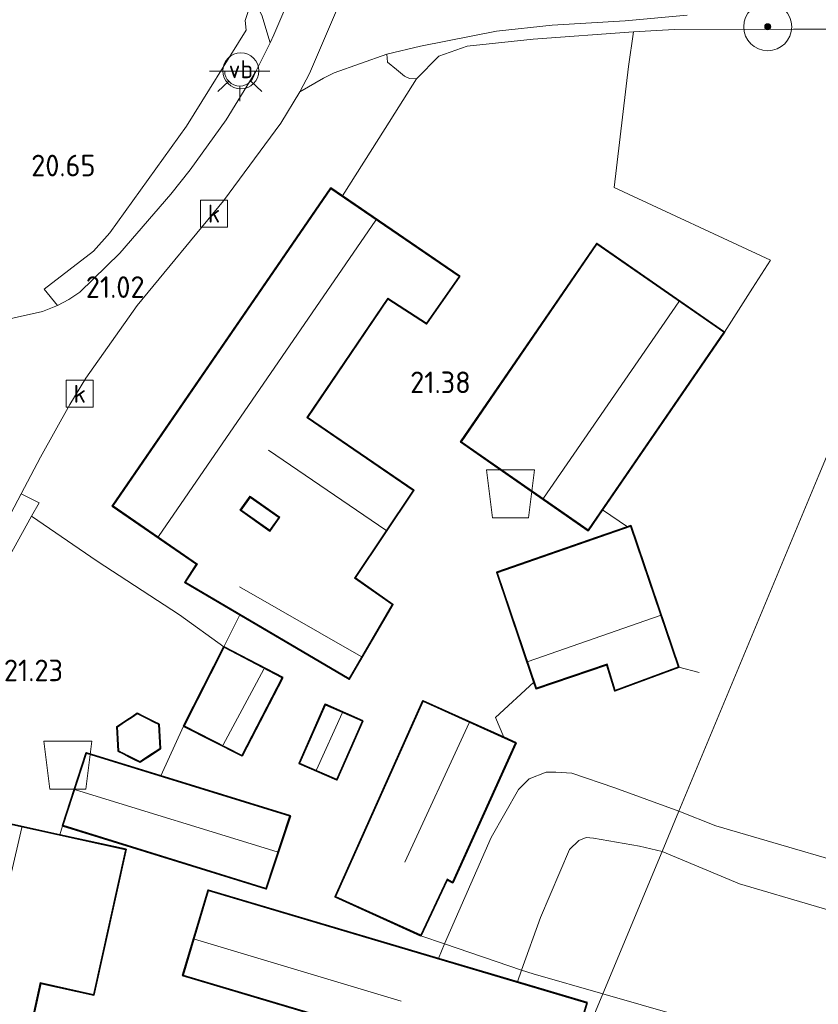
# Model space of a CAD drawing. Extents: x 196936 to 200438, y 361224 to 364196.
# Tile 258 of 276: x 199312 to 199379, y 363245 to 363327. Entities that reach past the tile are written whole.
import ezdxf
from ezdxf.enums import TextEntityAlignment as Align

# ---------------------------------------------------------------- set-up
doc = ezdxf.new("R2010")
doc.units = 0
for name, color, linetype, lineweight in [('B-ME-GR-BOOM-S', 90, 'Continuous', 25), ('B-ME-GR-BOUWLAND_AKKERBOUW-GV', 80, 'Continuous', 13), ('B-ME-GR-GRAS-GV', 60, 'Continuous', 13), ('B-ME-GR-HAAG-G', 90, 'GR-HAAG1', 13), ('B-ME-GW-TALUD_KRUIN-G', 90, 'Continuous', 18), ('B-ME-GW-TALUD_TEEN-G', 90, 'Continuous', 18), ('B-ME-IE-MEUBILAIR_WEGMEUBILAIR-S', 7, 'Continuous', 25), ('B-ME-IE-TERREINAFSCHEIDING_DOORGANG-G', 210, 'Continuous', 18), ('B-ME-IE-TERREINAFSCHEIDING_KUNSTMATIG_HEKWERK-G', 20, 'IE-TERREINAFSCHEIDING-KUNSTMATIG', 18), ('B-ME-KG-KADASTRAAL_DAKRAND-G', 170, 'Continuous', 18), ('B-ME-KG-KADASTRAAL_NOK-G', 10, 'Continuous', 18), ('B-ME-OG-BEBOUWING_BOERDERIJ-GV', 7, 'Continuous', 35), ('B-ME-OG-BEBOUWING_KAS-GV', 7, 'Continuous', 35), ('B-ME-OG-BEBOUWING_SCHUUR-GV', 7, 'Continuous', 35), ('B-ME-OG-BEBOUWING_STAL-GV', 7, 'Continuous', 35), ('B-ME-OG-HOOGTEPUNT-S', 7, 'Continuous', 25), ('B-ME-OG-TERREIN_ERF-GV', 7, 'Continuous', 18), ('B-ME-OG-TERREIN_GROEN_TUIN-GV', 7, 'Continuous', 18), ('B-ME-RI-GWA_KOLK-S', 30, 'Continuous', 25), ('B-ME-VH-ONVERHARD-GV', 252, 'Continuous', 18), ('B-ME-VH-VERHARDING_ASFALT-GV', 252, 'Continuous', 18), ('B-ME-VH-VERHARDING_HALFVERHARDING-GV', 252, 'Continuous', 18), ('B-ME-VH-VERHARDING_STRAATBAKSTEEN-GV', 252, 'Continuous', 18), ('B-ME-VW-VERKEERSTEKEN_DRAAGCONSTRUCTIE-S', 7, 'Continuous', 25)]:
    doc.layers.add(name, color=color, linetype=linetype, lineweight=lineweight)
doc.layers.add('B-ME-OG-BEBOUWING_SILO-S', color=7, linetype='Continuous')
doc.styles.add('NLCS-ISO', font='NLCS-ISO.ttf')
doc.styles.add('NLCS-ISO-ANNOTATIVE-T18', font='NLCS-ISO.ttf', dxfattribs={"height": 1.8})
doc.linetypes.add('GR-HAAG1', pattern='A,6,[176,NLCS.SHX,S=0.125,R=0,X=0,Y=0],-2', length=8)
doc.linetypes.add('IE-TERREINAFSCHEIDING-KUNSTMATIG', pattern='A,4,[82,NLCS.SHX,S=0.75,R=90,X=0,Y=0],4,-2', length=10)

# ---------------------------------------------------------------- blocks, each defined once
blk = doc.blocks.new('SAL-HOOGTELABEL-SO')
at = {"color": 0, "linetype": 'ByBlock', "lineweight": -2, "style": 'NLCS-ISO-ANNOTATIVE-T18'}
blk.add_attdef('HOOGTE', text='', height=1.8, dxfattribs=at).set_placement((2.788, 0), align=Align.RIGHT)
blk = doc.blocks.new('SGR-BOOM_01-SO')
at = {"linetype": 'ByBlock', "lineweight": 18}
h = blk.add_hatch(color=0, dxfattribs=at)
h.dxf.hatch_style = 1
edge = h.paths.add_edge_path()
edge.add_arc((0, 0), 0.25, 0, 360)
at = {"color": 0, "linetype": 'ByBlock', "lineweight": 18}
for radius in [2, 0.25]:
    blk.add_circle((0, 0), radius, dxfattribs=at)
blk = doc.blocks.new('SRI-KOLK-SO')
at = {"color": 0, "linetype": 'ByBlock', "lineweight": 18}
blk.add_lwpolyline([(-1.125, -1.125), (1.125, -1.125), (1.125, 1.125), (-1.125, 1.125)], close=True, dxfattribs=at)
at = {"color": 0, "linetype": 'ByBlock', "lineweight": 18, "style": 'NLCS-ISO'}
blk.add_text('k', height=1.5, dxfattribs=at).set_placement((0, 0), align=Align.MIDDLE_CENTER)
blk = doc.blocks.new('SKL-ET_OV_LICHTPUNT-SO')
at = {"color": 0, "linetype": 'ByBlock', "lineweight": 18}
for points in [[(-1.25, 0), (-2.5, 0)], [(1.25, 0), (2.5, 0)], [(-0.915, -0.851), (-1.831, -1.703)], [(0, -1.25), (0, -2.5)], [(0.915, -0.851), (1.831, -1.703)]]:
    blk.add_lwpolyline(points, dxfattribs=at)
blk.add_lwpolyline([(0, 0), (1.25, 0, -1), (-1.25, 0)], format="xyb", close=True, dxfattribs=at)
blk = doc.blocks.new('SIE-WEG_PAAL_VERKEERSBORD-SO')
at = {"color": 0, "linetype": 'ByBlock', "lineweight": 18}
blk.add_circle((0, 0), 1.5, dxfattribs=at)
at = {"color": 0, "linetype": 'ByBlock', "lineweight": 18, "style": 'NLCS-ISO'}
blk.add_text('vb', height=1.5, dxfattribs=at).set_placement((0, 0.132), align=Align.MIDDLE_CENTER)
blk = doc.blocks.new('SOG-OPSLAG-SO')
at = {"color": 0, "linetype": 'ByBlock', "lineweight": 18}
blk.add_lwpolyline([(-1.5, -2), (1.5, -2), (2, 2), (-2, 2)], close=True, dxfattribs=at)

msp = doc.modelspace()

# ---------------------------------------------------------------- linework, layer by layer
at = {"layer": 'B-ME-GR-BOUWLAND_AKKERBOUW-GV'}
msp.add_polyline3d([(199358.783, 363241.597, 22.768), (199355.456, 363230.399, 22.762), (199354.426, 363230.705, 22.75), (199347.245, 363208.193, 22.281), (199345.487, 363209.699, 22.305), (199342.587, 363212.364, 22.355), (199337.615, 363216.692, 22.382), (199332.81, 363219.761, 22.278), (199329.835, 363221.539, 22.147), (199330.545, 363222.079, 22.337), (199332.627, 363224.206, 22.503), (199336.424, 363228.624, 22.669), (199339.292, 363232.309, 22.772), (199339.93, 363233.611, 22.678), (199340.025, 363233.984, 22.705), (199346.323, 363233.635, 22.654), (199355.119, 363231.021, 22.762), (199359.452, 363245.603, 22.771), (199353.659, 363247.325, 22.595), (199353.997, 363248.302, 22.69), (199354.974, 363248.009, 22.802), (199360.757, 363246.336, 22.828)], close=True, dxfattribs=at)
at = {"layer": 'B-ME-GR-GRAS-GV'}
for points in [[(199316.345, 363304.135, 20.953), (199315.402, 363303.648, 20.921), (199314.269, 363305.001, 20.797), (199318.386, 363308.17, 20.891), (199319.739, 363309.694, 20.767), (199326.115, 363318.563, 20.842), (199331.072, 363326.548, 20.991), (199330.989, 363327.351, 20.999), (199331.523, 363328.936, 20.985), (199332.048, 363328.442, 20.999), (199332.4, 363327.805, 21.025), (199333.069, 363325.506, 21.068), (199332.589, 363324.511, 21.138), (199331.879, 363323.107, 21.151), (199329.416, 363319.085, 21.115), (199326.428, 363314.921, 21.088), (199324.827, 363312.897, 21.03), (199320.584, 363307.988, 21.007), (199317.236, 363304.754, 20.975)], [(199399.836, 363284.661, 22.435), (199397.276, 363252.811, 22.485), (199385.718, 363255.769, 22.365), (199370.15, 363260.316, 22.327), (199367.087, 363261.537, 22.025), (199378.734, 363289.509, 21.863), (199385.52, 363305.806, 21.708), (199393.162, 363324.159, 21.709), (199404.425, 363321.422, 22.09), (199400.568, 363313.295, 22.142)], [(199313.217, 363286.093, 21.13), (199303.921, 363269.218, 21.269), (199302.426, 363269.768, 21.125), (199308.014, 363279.72, 21.063), (199312.363, 363287.973, 21.037), (199313.861, 363287.202, 21.099)], [(199367.087, 363261.537, 22.025), (199365.695, 363258.196, 22.517), (199363.805, 363258.616, 22.551), (199359.991, 363259.297, 22.609), (199359.36, 363259.357, 22.632), (199358.763, 363259.096, 22.623), (199357.992, 363258.342, 22.632), (199355.578, 363252.689, 22.645), (199353.997, 363248.302, 22.69), (199347.581, 363250.503, 22.327), (199351.473, 363259.344, 22.13), (199353.731, 363263.358, 22.072), (199354.64, 363264.226, 22.05), (199356.03, 363264.793, 22.072), (199356.855, 363264.778, 22.072), (199358.185, 363264.715, 22.063), (199361.756, 363263.485, 22.001)], [(199397.276, 363252.811, 22.485), (199396.509, 363249.088, 22.917), (199384.946, 363251.723, 22.957), (199372.123, 363255.506, 22.935), (199365.695, 363258.196, 22.517), (199367.087, 363261.537, 22.025), (199370.15, 363260.316, 22.327), (199385.718, 363255.769, 22.365)], [(199365.695, 363258.196, 22.517), (199360.757, 363246.336, 22.828), (199354.974, 363248.009, 22.802), (199353.997, 363248.302, 22.69), (199355.578, 363252.689, 22.645), (199357.992, 363258.342, 22.632), (199358.763, 363259.096, 22.623), (199359.36, 363259.357, 22.632), (199359.991, 363259.297, 22.609), (199363.805, 363258.616, 22.551)], [(199394.676, 363240.185, 23.005), (199394.351, 363236.577, 23.015), (199386.216, 363238.842, 22.895), (199377.178, 363241.532, 22.962), (199370.123, 363243.633, 23.015), (199360.757, 363246.336, 22.828), (199365.695, 363258.196, 22.517), (199372.123, 363255.506, 22.935), (199384.946, 363251.723, 22.957), (199396.509, 363249.088, 22.917)]]:
    msp.add_polyline3d(points, close=True, dxfattribs=at)
for points in [[(199385.655, 363327.828, 21.584), (199390.115, 363327.055, 21.881), (199393.992, 363326.16, 21.995), (199393.162, 363324.159, 21.709), (199384.086, 363326.3, 21.562), (199380.412, 363326.651, 21.565), (199376.624, 363326.64, 21.509), (199366.683, 363326.611, 21.577), (199363.319, 363326.421, 21.577), (199354.953, 363325.821, 21.476), (199349.462, 363325.231, 21.493), (199347.127, 363324.405, 21.529), (199345.263, 363322.516, 21.283), (199344.66, 363322.541, 21.261), (199344.265, 363322.738, 21.27), (199343.584, 363323.281, 21.247), (199342.846, 363323.892, 21.252), (199342.799, 363324.551, 21.24), (199345.591, 363325.236, 21.299), (199351.922, 363326.473, 21.392), (199356.536, 363326.985, 21.45), (199362.623, 363327.325, 21.486), (199367.774, 363327.818, 21.464)], [(199378.734, 363289.509, 21.863), (199367.087, 363261.537, 22.025), (199361.756, 363263.485, 22.001), (199358.185, 363264.715, 22.063), (199356.855, 363264.778, 22.072), (199356.03, 363264.793, 22.072), (199354.64, 363264.226, 22.05), (199353.731, 363263.358, 22.072), (199351.473, 363259.344, 22.13), (199347.581, 363250.503, 22.327), (199345.628, 363251.173, 22.305), (199347.817, 363255.835, 22.159), (199348.277, 363255.588, 22.159), (199353.539, 363267.242, 21.946), (199352.534, 363267.696, 21.816), (199351.838, 363269.346, 21.782), (199355.017, 363272.288, 21.806), (199355.203, 363271.738, 21.806), (199361.089, 363273.738, 21.841), (199361.744, 363271.555, 21.841), (199367.094, 363273.522, 21.841), (199363.078, 363285.318, 21.832), (199362.809, 363285.224, 21.835), (199360.743, 363286.636, 21.748), (199370.892, 363301.427, 21.791), (199373.221, 363305.081, 21.754), (199374.7, 363307.402, 21.73), (199361.69, 363313.466, 21.544), (199362.905, 363323.533, 21.466), (199363.319, 363326.421, 21.577), (199366.683, 363326.611, 21.577), (199376.624, 363326.64, 21.509), (199380.412, 363326.651, 21.565)], [(199380.106, 363203.105, 22.346), (199378.453, 363199.624, 22.219), (199375.263, 363194.236, 22.249), (199372.568, 363189.739, 22.121), (199371.851, 363187.962, 21.986), (199371.728, 363186.547, 21.986), (199368.376, 363189.054, 22.115), (199367.943, 363190.273, 22.235), (199366.967, 363191.71, 22.28), (199365.686, 363193.433, 22.228), (199363.824, 363195.092, 22.25), (199361.196, 363196.699, 22.34), (199358.253, 363199.137, 22.348), (199351.778, 363204.839, 22.445), (199347.245, 363208.193, 22.281), (199354.426, 363230.705, 22.75), (199355.456, 363230.399, 22.762), (199358.783, 363241.597, 22.768), (199360.757, 363246.336, 22.828), (199370.123, 363243.633, 23.015), (199377.178, 363241.532, 22.962), (199377.926, 363240.694, 22.972), (199380.103, 363236.579, 23.08)]]:
    msp.add_polyline3d(points, dxfattribs=at)
at = {"layer": 'B-ME-GR-HAAG-G'}
for points in [[(199314.269, 363305.001, 20.797), (199318.386, 363308.17, 20.891), (199319.739, 363309.694, 20.767), (199326.115, 363318.563, 20.842), (199331.072, 363326.548, 20.991), (199330.989, 363327.351, 20.999)], [(199376.624, 363326.64, 21.509), (199380.412, 363326.651, 21.565)]]:
    msp.add_polyline3d(points, dxfattribs=at)
at = {"layer": 'B-ME-GW-TALUD_KRUIN-G'}
for points in [[(199353.659, 363247.325, 22.595), (199353.997, 363248.302, 22.69), (199355.578, 363252.689, 22.645), (199357.992, 363258.342, 22.632), (199358.763, 363259.096, 22.623), (199359.36, 363259.357, 22.632), (199359.991, 363259.297, 22.609), (199363.805, 363258.616, 22.551), (199365.695, 363258.196, 22.517)], [(199396.509, 363249.088, 22.917), (199384.946, 363251.723, 22.957), (199372.123, 363255.506, 22.935), (199365.695, 363258.196, 22.517)]]:
    msp.add_polyline3d(points, dxfattribs=at)
at = {"layer": 'B-ME-GW-TALUD_TEEN-G'}
for points in [[(199347.076, 363249.281, 22.394), (199347.581, 363250.503, 22.327), (199351.473, 363259.344, 22.13), (199353.731, 363263.358, 22.072), (199354.64, 363264.226, 22.05), (199356.03, 363264.793, 22.072), (199356.855, 363264.778, 22.072), (199358.185, 363264.715, 22.063), (199361.756, 363263.485, 22.001), (199367.087, 363261.537, 22.025)], [(199367.087, 363261.537, 22.025), (199370.15, 363260.316, 22.327), (199385.718, 363255.769, 22.365), (199397.276, 363252.811, 22.485)]]:
    msp.add_polyline3d(points, dxfattribs=at)
at = {"layer": 'B-ME-IE-TERREINAFSCHEIDING_DOORGANG-G'}
for points in [[(199342.648, 363318.376, 21.348), (199345.263, 363322.516, 21.283)], [(199373.221, 363305.081, 21.754), (199374.7, 363307.402, 21.73)], [(199329.221, 363275.23, 21.566), (199330.569, 363277.874, 21.482)]]:
    msp.add_polyline3d(points, dxfattribs=at)
at = {"layer": 'B-ME-IE-TERREINAFSCHEIDING_KUNSTMATIG_HEKWERK-G'}
for points in [[(199374.7, 363307.402, 21.73), (199361.69, 363313.466, 21.544), (199362.905, 363323.533, 21.466), (199363.319, 363326.421, 21.577), (199366.683, 363326.611, 21.577)], [(199366.683, 363326.611, 21.577), (199376.624, 363326.64, 21.509)], [(199345.263, 363322.516, 21.283), (199347.127, 363324.405, 21.529), (199349.462, 363325.231, 21.493), (199354.953, 363325.821, 21.476), (199363.319, 363326.421, 21.577)], [(199339.097, 363312.754, 21.437), (199342.648, 363318.376, 21.348)], [(199373.221, 363305.081, 21.754), (199370.892, 363301.427, 21.791)], [(199360.743, 363286.636, 21.748), (199362.809, 363285.224, 21.835)], [(199313.217, 363286.093, 21.13), (199303.921, 363269.218, 21.269)], [(199368.784, 363273.088, 21.882), (199367.094, 363273.522, 21.841)], [(199355.017, 363272.288, 21.806), (199351.838, 363269.346, 21.782), (199352.534, 363267.696, 21.816)], [(199345.628, 363251.173, 22.305), (199347.581, 363250.503, 22.327)], [(199347.581, 363250.503, 22.327), (199353.997, 363248.302, 22.69)], [(199353.997, 363248.302, 22.69), (199354.974, 363248.009, 22.802), (199360.757, 363246.336, 22.828)], [(199377.178, 363241.532, 22.962), (199370.123, 363243.633, 23.015), (199360.757, 363246.336, 22.828)]]:
    msp.add_polyline3d(points, dxfattribs=at)
at = {"layer": 'B-ME-KG-KADASTRAAL_DAKRAND-G'}
for points in [[(199346.086, 363302.173, 23.962), (199342.861, 363304.248, 25.447), (199336.12, 363294.309, 25.505), (199336.161, 363294.281, 23.981), (199344.971, 363288.24, 23.981), (199340.095, 363280.949, 23.543), (199343.23, 363278.735, 23.483), (199339.641, 363272.593, 24.319), (199326.044, 363280.596, 24.303), (199326.996, 363282.074, 24.303), (199327.023, 363282.116, 25.734), (199320.011, 363286.952, 25.537), (199338.136, 363313.352, 25.501), (199348.792, 363306.057, 23.963)], [(199360.271, 363308.734, 23.589), (199348.988, 363292.291, 23.589), (199359.531, 363284.957, 24.806), (199370.823, 363301.414, 24.806)], [(199331.397, 363287.765, 26.491), (199330.571, 363286.592, 26.5), (199330.612, 363286.563, 23.879), (199333.063, 363284.837, 23.879), (199333.889, 363286.01, 23.919), (199331.438, 363287.736, 23.919)], [(199363.047, 363285.254, 23.541), (199351.995, 363281.397, 23.54), (199355.234, 363271.801, 23.939), (199361.122, 363273.802, 23.939), (199361.777, 363271.62, 23.795), (199367.031, 363273.552, 23.796)], [(199330.723, 363266.211, 23.407), (199325.949, 363268.641, 23.408), (199329.243, 363275.162, 23.337), (199334.058, 363272.651, 23.407)], [(199338.614, 363264.205, 23.553), (199335.56, 363265.543, 23.548), (199337.676, 363270.373, 23.548), (199340.73, 363269.035, 23.548)], [(199348.253, 363255.657, 25.15), (199347.794, 363255.904, 25.237), (199345.604, 363251.239, 25.204), (199338.543, 363254.434, 25.15), (199345.821, 363270.675, 25.15), (199353.473, 363267.217, 25.15)], [(199322.258, 363265.682, 23.717), (199321.828, 363265.897, 23.715), (199321.372, 363266.125, 23.712), (199320.916, 363266.353, 23.71), (199320.487, 363266.568, 23.708), (199320.459, 363267.047, 23.699), (199320.428, 363267.555, 23.689), (199320.398, 363268.064, 23.68), (199320.37, 363268.543, 23.67), (199320.771, 363268.808, 23.663), (199321.195, 363269.088, 23.656), (199321.622, 363269.368, 23.648), (199322.023, 363269.633, 23.641), (199322.452, 363269.418, 23.643), (199322.908, 363269.19, 23.646), (199323.364, 363268.962, 23.648), (199323.793, 363268.747, 23.65), (199323.821, 363268.267, 23.66), (199323.852, 363267.759, 23.669), (199323.882, 363267.251, 23.678), (199323.91, 363266.771, 23.688), (199323.509, 363266.507, 23.695), (199323.084, 363266.226, 23.702), (199322.659, 363265.946, 23.71)], [(199332.723, 363255.129, 24.955), (199315.872, 363260.368, 24.955), (199317.807, 363266.348, 24.955), (199334.703, 363261.117, 24.955)], [(199318.384, 363246.295, 24.26), (199313.956, 363247.27, 25.877), (199312.325, 363239.861, 25.58), (199303.54, 363241.794, 25.372), (199307.82, 363261.243, 25.408), (199321.034, 363258.335, 24.246)], [(199355.085, 363231.083, 26.737), (199340.776, 363235.336, 26.737), (199342.995, 363242.803, 29.355), (199342.947, 363242.817, 26.106), (199325.861, 363247.895, 26.106), (199327.947, 363254.914, 25.72), (199359.39, 363245.569, 25.72)]]:
    msp.add_polyline3d(points, close=True, dxfattribs=at)
at = {"layer": 'B-ME-KG-KADASTRAAL_NOK-G'}
for points in [[(199341.865, 363310.739, 28.886), (199323.785, 363284.41, 28.846)], [(199355.81, 363287.606, 26.195), (199367.089, 363303.944, 26.15)], [(199332.932, 363291.595, 26.238), (199342.709, 363284.947, 26.233)], [(199330.521, 363280.21, 26.251), (199340.652, 363274.422, 26.173)], [(199354.547, 363273.993, 25.25), (199365.519, 363277.839, 25.403)], [(199332.566, 363273.373, 24.415), (199329.163, 363267.061, 24.422)], [(199336.945, 363264.991, 24.321), (199339.085, 363269.701, 24.325)], [(199349.629, 363268.9, 26.514), (199344.274, 363257.309, 26.496)], [(199316.884, 363263.331, 27.129), (199333.67, 363258.152, 27)], [(199307.924, 363240.881, 29.039), (199312.415, 363260.18, 29.013)], [(199343.967, 363245.727, 27.836), (199326.8, 363250.88, 27.815)]]:
    msp.add_polyline3d(points, dxfattribs=at)
at = {"layer": 'B-ME-OG-BEBOUWING_BOERDERIJ-GV'}
for points in [[(199348.862, 363306.07, 21.334), (199346.099, 363302.105, 21.316), (199342.875, 363304.18, 21.307), (199336.189, 363294.322, 21.451), (199345.04, 363288.253, 21.519), (199340.163, 363280.962, 21.732), (199343.296, 363278.749, 21.69), (199339.658, 363272.525, 21.659), (199330.569, 363277.874, 21.482), (199325.976, 363280.578, 21.393), (199326.957, 363282.101, 21.402), (199319.942, 363286.939, 21.334), (199338.123, 363313.421, 21.397), (199339.097, 363312.754, 21.437)], [(199330.641, 363286.604, 21.393), (199333.051, 363284.907, 21.393), (199333.818, 363285.999, 21.393), (199331.409, 363287.695, 21.393)], [(199321.094, 363258.373, 22.088), (199318.422, 363246.235, 22.129), (199313.994, 363247.21, 22.111), (199312.363, 363239.801, 22.007), (199303.48, 363241.756, 21.809), (199307.782, 363261.303, 21.561), (199315.589, 363259.585, 21.87)], [(199359.452, 363245.603, 22.771), (199355.119, 363231.021, 22.762), (199346.323, 363233.635, 22.654), (199340.714, 363235.302, 22.265), (199342.933, 363242.769, 22.287), (199325.799, 363247.861, 22.185), (199327.913, 363254.976, 22.082), (199347.076, 363249.281, 22.394), (199353.659, 363247.325, 22.595)]]:
    msp.add_polyline3d(points, close=True, dxfattribs=at)
at = {"layer": 'B-ME-OG-BEBOUWING_KAS-GV'}
msp.add_polyline3d([(199340.796, 363269.061, 21.647), (199338.64, 363264.139, 21.751), (199335.494, 363265.517, 21.737), (199337.65, 363270.439, 21.624)], close=True, dxfattribs=at)
at = {"layer": 'B-ME-OG-BEBOUWING_SCHUUR-GV'}
for points in [[(199363.078, 363285.318, 21.832), (199367.094, 363273.522, 21.841), (199361.744, 363271.555, 21.841), (199361.089, 363273.738, 21.841), (199355.203, 363271.738, 21.806), (199355.017, 363272.288, 21.806), (199351.932, 363281.428, 21.739), (199360.231, 363284.324, 21.841), (199362.809, 363285.224, 21.835)], [(199334.125, 363272.672, 21.755), (199330.745, 363266.144, 21.694), (199325.882, 363268.619, 21.509), (199329.221, 363275.23, 21.566)], [(199353.539, 363267.242, 21.946), (199348.277, 363255.588, 22.159), (199347.817, 363255.835, 22.159), (199345.628, 363251.173, 22.305), (199338.477, 363254.409, 21.745), (199345.796, 363270.741, 21.683), (199352.534, 363267.696, 21.816)], [(199322.686, 363265.904, 21.374), (199322.261, 363265.624, 21.374), (199321.806, 363265.852, 21.374), (199321.35, 363266.08, 21.374), (199320.894, 363266.308, 21.374), (199320.439, 363266.536, 21.374), (199320.409, 363267.044, 21.374), (199320.378, 363267.552, 21.374), (199320.348, 363268.061, 21.374), (199320.318, 363268.569, 21.374), (199320.743, 363268.85, 21.374), (199321.168, 363269.13, 21.374), (199321.594, 363269.41, 21.374), (199322.019, 363269.691, 21.374), (199322.474, 363269.463, 21.374), (199322.93, 363269.235, 21.374), (199323.386, 363269.007, 21.374), (199323.841, 363268.779, 21.374), (199323.871, 363268.27, 21.374), (199323.902, 363267.762, 21.374), (199323.932, 363267.254, 21.374), (199323.962, 363266.745, 21.374), (199323.537, 363266.465, 21.374), (199323.112, 363266.184, 21.374)], [(199334.766, 363261.15, 21.971), (199332.755, 363255.067, 22.125), (199321.54, 363258.553, 22.02), (199315.809, 363260.335, 21.814), (199317.775, 363266.41, 21.485), (199323.997, 363264.484, 21.709), (199325.339, 363264.068, 21.757)]]:
    msp.add_polyline3d(points, close=True, dxfattribs=at)
at = {"layer": 'B-ME-OG-BEBOUWING_STAL-GV'}
msp.add_polyline3d([(199360.743, 363286.636, 21.748), (199359.543, 363284.887, 21.738), (199351.133, 363290.738, 21.769), (199348.919, 363292.278, 21.573), (199360.258, 363308.804, 21.391), (199370.892, 363301.427, 21.791)], close=True, dxfattribs=at)
at = {"layer": 'B-ME-OG-TERREIN_ERF-GV'}
for points in [[(199331.523, 363328.936, 20.985), (199330.989, 363327.351, 20.999), (199331.072, 363326.548, 20.991), (199326.115, 363318.563, 20.842), (199319.739, 363309.694, 20.767), (199318.386, 363308.17, 20.891), (199314.269, 363305.001, 20.797), (199315.402, 363303.648, 20.921), (199314.137, 363303.129, 20.903), (199309.887, 363302.189, 20.768)], [(199312.363, 363239.801, 22.007), (199313.994, 363247.21, 22.111), (199318.422, 363246.235, 22.129), (199321.094, 363258.373, 22.088), (199315.589, 363259.585, 21.87), (199315.809, 363260.335, 21.814), (199321.54, 363258.553, 22.02), (199332.755, 363255.067, 22.125), (199334.766, 363261.15, 21.971), (199325.339, 363264.068, 21.757), (199323.997, 363264.484, 21.709), (199325.882, 363268.619, 21.509), (199330.745, 363266.144, 21.694), (199334.125, 363272.672, 21.755), (199329.221, 363275.23, 21.566), (199330.569, 363277.874, 21.482), (199339.658, 363272.525, 21.659), (199343.296, 363278.749, 21.69), (199340.163, 363280.962, 21.732), (199345.04, 363288.253, 21.519), (199336.189, 363294.322, 21.451), (199342.875, 363304.18, 21.307), (199346.099, 363302.105, 21.316), (199348.862, 363306.07, 21.334), (199339.097, 363312.754, 21.437), (199342.648, 363318.376, 21.348), (199345.263, 363322.516, 21.283), (199347.127, 363324.405, 21.529), (199349.462, 363325.231, 21.493), (199354.953, 363325.821, 21.476), (199363.319, 363326.421, 21.577), (199362.905, 363323.533, 21.466), (199361.69, 363313.466, 21.544), (199374.7, 363307.402, 21.73), (199373.221, 363305.081, 21.754), (199370.892, 363301.427, 21.791), (199360.258, 363308.804, 21.391), (199348.919, 363292.278, 21.573), (199351.133, 363290.738, 21.769), (199359.543, 363284.887, 21.738), (199360.743, 363286.636, 21.748), (199362.809, 363285.224, 21.835), (199360.231, 363284.324, 21.841), (199351.932, 363281.428, 21.739), (199355.017, 363272.288, 21.806), (199351.838, 363269.346, 21.782), (199352.534, 363267.696, 21.816), (199345.796, 363270.741, 21.683), (199338.477, 363254.409, 21.745), (199345.628, 363251.173, 22.305), (199347.581, 363250.503, 22.327), (199347.076, 363249.281, 22.394), (199327.913, 363254.976, 22.082), (199325.799, 363247.861, 22.185), (199342.933, 363242.769, 22.287)]]:
    msp.add_polyline3d(points, dxfattribs=at)
for points in [[(199337.65, 363270.439, 21.624), (199335.494, 363265.517, 21.737), (199338.64, 363264.139, 21.751), (199340.796, 363269.061, 21.647)], [(199353.997, 363248.302, 22.69), (199353.659, 363247.325, 22.595), (199347.076, 363249.281, 22.394), (199347.581, 363250.503, 22.327)]]:
    msp.add_polyline3d(points, close=True, dxfattribs=at)
at = {"layer": 'B-ME-OG-TERREIN_GROEN_TUIN-GV'}
for points in [[(199333.818, 363285.999, 21.393), (199333.051, 363284.907, 21.393), (199330.641, 363286.604, 21.393), (199331.409, 363287.695, 21.393)], [(199321.594, 363269.41, 21.374), (199321.168, 363269.13, 21.374), (199320.743, 363268.85, 21.374), (199320.318, 363268.569, 21.374), (199320.348, 363268.061, 21.374), (199320.378, 363267.552, 21.374), (199320.409, 363267.044, 21.374), (199320.439, 363266.536, 21.374), (199320.894, 363266.308, 21.374), (199321.35, 363266.08, 21.374), (199321.806, 363265.852, 21.374), (199322.261, 363265.624, 21.374), (199322.686, 363265.904, 21.374), (199323.112, 363266.184, 21.374), (199323.537, 363266.465, 21.374), (199323.962, 363266.745, 21.374), (199323.932, 363267.254, 21.374), (199323.902, 363267.762, 21.374), (199323.871, 363268.27, 21.374), (199323.841, 363268.779, 21.374), (199323.386, 363269.007, 21.374), (199322.93, 363269.235, 21.374), (199322.474, 363269.463, 21.374), (199322.019, 363269.691, 21.374)]]:
    msp.add_polyline3d(points, close=True, dxfattribs=at)
msp.add_polyline3d([(199294.812, 363244.795, 21.351), (199294.441, 363245.523, 21.382), (199294.025, 363246.443, 21.391), (199293.546, 363248.345, 21.36), (199293.494, 363249.451, 21.338), (199293.458, 363251.72, 21.293), (199293.706, 363252.672, 21.275), (199294.179, 363254.671, 21.24), (199295.077, 363256.505, 21.196), (199297.351, 363260.567, 21.169), (199301.574, 363268.251, 21.134), (199302.426, 363269.768, 21.125), (199303.921, 363269.218, 21.269), (199313.217, 363286.093, 21.13), (199318.68, 363282.347, 21.219), (199325.531, 363277.9, 21.38), (199329.221, 363275.23, 21.566), (199325.882, 363268.619, 21.509), (199323.997, 363264.484, 21.709), (199317.775, 363266.41, 21.485), (199315.809, 363260.335, 21.814), (199315.589, 363259.585, 21.87), (199307.782, 363261.303, 21.561), (199303.48, 363241.756, 21.809)], dxfattribs=at)
at = {"layer": 'B-ME-VH-ONVERHARD-GV'}
msp.add_polyline3d([(199367.774, 363327.818, 21.464), (199362.623, 363327.325, 21.486), (199356.536, 363326.985, 21.45), (199351.922, 363326.473, 21.392), (199345.591, 363325.236, 21.299), (199342.799, 363324.551, 21.24), (199338.404, 363323.004, 21.209), (199337.505, 363322.567, 21.156), (199335.547, 363321.429, 21.147), (199336.353, 363322.957, 21.147), (199338.695, 363328.397, 21.178)], dxfattribs=at)
at = {"layer": 'B-ME-VH-VERHARDING_ASFALT-GV'}
for points in [[(199309.887, 363302.189, 20.768), (199314.137, 363303.129, 20.903), (199315.402, 363303.648, 20.921), (199316.345, 363304.135, 20.953), (199317.236, 363304.754, 20.975), (199320.584, 363307.988, 21.007), (199324.827, 363312.897, 21.03), (199326.428, 363314.921, 21.088), (199329.416, 363319.085, 21.115), (199331.879, 363323.107, 21.151), (199332.589, 363324.511, 21.138), (199333.069, 363325.506, 21.068), (199333.386, 363326.164, 21.106), (199335.653, 363331.485, 21.088)], [(199338.695, 363328.397, 21.178), (199336.353, 363322.957, 21.147), (199335.547, 363321.429, 21.147), (199333.976, 363318.81, 21.063), (199329.208, 363312.342, 21.058), (199322.026, 363303.65, 21.032), (199317.736, 363297.577, 21.014), (199316.428, 363295.405, 20.988), (199313.965, 363291.014, 21.027), (199312.363, 363287.973, 21.037), (199308.014, 363279.72, 21.063), (199302.426, 363269.768, 21.125), (199301.574, 363268.251, 21.134), (199297.351, 363260.567, 21.169), (199295.077, 363256.505, 21.196), (199294.179, 363254.671, 21.24), (199293.706, 363252.672, 21.275), (199293.458, 363251.72, 21.293), (199293.494, 363249.451, 21.338), (199293.546, 363248.345, 21.36), (199294.025, 363246.443, 21.391), (199294.441, 363245.523, 21.382), (199294.812, 363244.795, 21.351)]]:
    msp.add_polyline3d(points, dxfattribs=at)
at = {"layer": 'B-ME-VH-VERHARDING_HALFVERHARDING-GV'}
msp.add_polyline3d([(199336.069, 363332.556, 21.076), (199335.653, 363331.485, 21.088), (199333.386, 363326.164, 21.106), (199333.069, 363325.506, 21.068), (199332.4, 363327.805, 21.025), (199332.048, 363328.442, 20.999), (199331.523, 363328.936, 20.985), (199332.857, 363332.281, 20.995), (199334.442, 363331.927, 21.052), (199334.969, 363332.131, 21.088)], close=True, dxfattribs=at)
at = {"layer": 'B-ME-VH-VERHARDING_STRAATBAKSTEEN-GV'}
msp.add_polyline3d([(199342.648, 363318.376, 21.348), (199339.097, 363312.754, 21.437), (199338.123, 363313.421, 21.397), (199319.942, 363286.939, 21.334), (199326.957, 363282.101, 21.402), (199325.976, 363280.578, 21.393), (199330.569, 363277.874, 21.482), (199329.221, 363275.23, 21.566), (199325.531, 363277.9, 21.38), (199318.68, 363282.347, 21.219), (199313.217, 363286.093, 21.13), (199313.861, 363287.202, 21.099), (199312.363, 363287.973, 21.037), (199313.965, 363291.014, 21.027), (199316.428, 363295.405, 20.988), (199317.736, 363297.577, 21.014), (199322.026, 363303.65, 21.032), (199329.208, 363312.342, 21.058), (199333.976, 363318.81, 21.063), (199335.547, 363321.429, 21.147), (199337.505, 363322.567, 21.156), (199338.404, 363323.004, 21.209), (199342.799, 363324.551, 21.24), (199342.846, 363323.892, 21.252), (199343.584, 363323.281, 21.247), (199344.265, 363322.738, 21.27), (199344.66, 363322.541, 21.261), (199345.263, 363322.516, 21.283)], close=True, dxfattribs=at)

# ---------------------------------------------------------------- block references
at = {"layer": 'B-ME-GR-BOOM-S'}
msp.add_blockref('SGR-BOOM_01-SO', (199374.476, 363326.846, 21.509), dxfattribs=at)
at = {"layer": 'B-ME-IE-MEUBILAIR_WEGMEUBILAIR-S'}
msp.add_blockref('SKL-ET_OV_LICHTPUNT-SO', (199330.547, 363323.156, 20.991), dxfattribs=at)
at = {"layer": 'B-ME-OG-BEBOUWING_SILO-S'}
for p in [(199353.0821, 363287.9705, 21.839), (199316.2412, 363265.3769, 21.661)]:
    msp.add_blockref('SOG-OPSLAG-SO', p, dxfattribs=at)
at = {"layer": 'B-ME-OG-HOOGTEPUNT-S'}
for p, values in [((199315.76, 363314.391, 20.65), {'HOOGTE': '20.65'}), ((199319.842, 363304.272, 21.022), {'HOOGTE': '21.02'}), ((199346.981, 363296.342, 21.382), {'HOOGTE': '21.38'}), ((199313.061, 363272.359, 21.227), {'HOOGTE': '21.23'})]:
    msp.add_blockref('SAL-HOOGTELABEL-SO', p, dxfattribs=at).add_auto_attribs(values)
at = {"layer": 'B-ME-RI-GWA_KOLK-S'}
for p in [(199328.411, 363311.286, 21.072), (199317.24, 363296.287, 21.02)]:
    msp.add_blockref('SRI-KOLK-SO', p, dxfattribs=at)
at = {"layer": 'B-ME-VW-VERKEERSTEKEN_DRAAGCONSTRUCTIE-S'}
msp.add_blockref('SIE-WEG_PAAL_VERKEERSBORD-SO', (199330.643, 363323.177, 20.991), dxfattribs=at)

doc.saveas('drawing.dxf')
